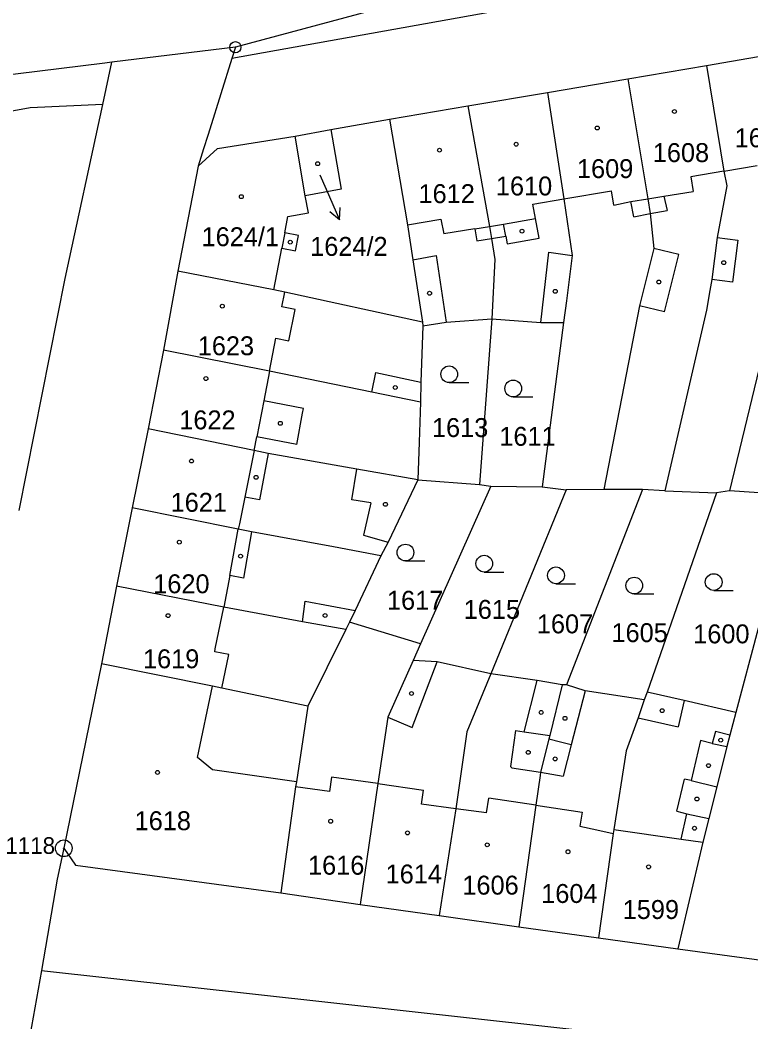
# Model space of a CAD drawing. Extents: x -733394 to -722299, y -1082822 to -1075049.
# Drawn here: x -728238.4 to -728172.7, y -1078606.5 to -1078516.5 of the extents above; entities that cross this region are included whole.
import ezdxf

# ---------------------------------------------------------------- set-up
doc = ezdxf.new("R2010")
doc.units = 0
for name, color, linetype in [('Hranice parcel', 7, 'Continuous'), ('Parcelní čísla', 7, 'Continuous'), ('Pop  PČ popisy', 7, 'Continuous'), ('Vnitřní kresba', 7, 'Continuous'), ('Značky bodu BP', 7, 'Continuous'), ('Značky budov', 7, 'Continuous'), ('Značky kultur', 7, 'Continuous')]:
    doc.layers.add(name, color=color, linetype=linetype)

msp = doc.modelspace()

# ---------------------------------------------------------------- linework, layer by layer
at = {"layer": 'Hranice parcel'}
for p, q in [((-728219.02, -1078518.91), (-728230.11, -1078520.26)), ((-728219.02, -1078518.91), (-728219.34, -1078519.92)), ((-728176.71, -1078520.56), (-728169.67, -1078519.33)), ((-728230.93, -1078524.07), (-728230.11, -1078520.26)), ((-728183.79, -1078521.76), (-728176.71, -1078520.56)), ((-728190.99, -1078522.98), (-728183.79, -1078521.76)), ((-728198.14, -1078524.19), (-728190.99, -1078522.98)), ((-728205.17, -1078525.39), (-728198.14, -1078524.19)), ((-728210.45, -1078526.3), (-728205.17, -1078525.39)), ((-728213.66, -1078526.91), (-728210.45, -1078526.3)), ((-728222.37, -1078529.59), (-728224.19, -1078539.04)), ((-728224.19, -1078539.04), (-728225.48, -1078546.13)), ((-728202.22, -1078543.62), (-728202.19, -1078543.95)), ((-728196, -1078543.32), (-728197.09, -1078558.2)), ((-728189.55, -1078543.66), (-728191.46, -1078558.42)), ((-728225.48, -1078546.13), (-728226.86, -1078553.19)), ((-728226.86, -1078553.19), (-728228.28, -1078560.31)), ((-728202.64, -1078557.79), (-728197.09, -1078558.2)), ((-728197.09, -1078558.2), (-728196.07, -1078558.35)), ((-728196.07, -1078558.35), (-728202.39, -1078572.51)), ((-728189.32, -1078558.7), (-728196.08, -1078575.22)), ((-728196.07, -1078558.35), (-728191.46, -1078558.42)), ((-728191.46, -1078558.42), (-728189.32, -1078558.7)), ((-728185.95, -1078558.66), (-728189.32, -1078558.7)), ((-728182.45, -1078558.66), (-728189.3, -1078576.22)), ((-728182.45, -1078558.66), (-728185.95, -1078558.66)), ((-728180.46, -1078558.77), (-728182.45, -1078558.66)), ((-728175.82, -1078558.96), (-728182.06, -1078576.87)), ((-728180.46, -1078558.77), (-728175.82, -1078558.96)), ((-728174.64, -1078558.77), (-728175.82, -1078558.96)), ((-728169.02, -1078559.14), (-728174.64, -1078558.77)), ((-728228.28, -1078560.31), (-728229.7, -1078567.35)), ((-728229.7, -1078567.35), (-728231.06, -1078574.32)), ((-728208.78, -1078570.57), (-728209.1, -1078571.25)), ((-728202.39, -1078572.51), (-728208.78, -1078570.57)), ((-728209.1, -1078571.25), (-728212.53, -1078578.12)), ((-728202.39, -1078572.51), (-728203.06, -1078574.02)), ((-728231.06, -1078574.32), (-728234.43, -1078590.9)), ((-728189.3, -1078576.22), (-728189.68, -1078576.21)), ((-728182.06, -1078576.87), (-728182.3, -1078577.57)), ((-728214.95, -1078594.91), (-728207.83, -1078595.94)), ((-728207.83, -1078595.94), (-728200.73, -1078596.95)), ((-728200.73, -1078596.95), (-728193.57, -1078597.95)), ((-728193.57, -1078597.95), (-728186.43, -1078598.95)), ((-728186.43, -1078598.95), (-728179.28, -1078599.92)), ((-728179.28, -1078599.92), (-728169.34, -1078601.29))]:
    msp.add_line(p, q, dxfattribs=at)
for points in [[(-728152.04, -1078506.52), (-728156.75, -1078506.96), (-728190.79, -1078511.29), (-728219.02, -1078518.91)], [(-728146.03, -1078509.06), (-728150.98, -1078507.74), (-728155.36, -1078508.65), (-728185.4, -1078513.81), (-728219.34, -1078519.92)], [(-728230.11, -1078520.26), (-728230.74, -1078520.34), (-728242.7, -1078521.82), (-728266.54, -1078528.13), (-728322.56, -1078547.71), (-728341.58, -1078556.87), (-728347.99, -1078583.94)], [(-728219.34, -1078519.92), (-728221.33, -1078526.27), (-728221.51, -1078526.84), (-728221.88, -1078528.03), (-728222.37, -1078529.59)], [(-728176.71, -1078520.56), (-728175.15, -1078530.05), (-728174.88, -1078531.38), (-728175.76, -1078536.02), (-728176.25, -1078539.78), (-728176.42, -1078540.76), (-728176.72, -1078542.55), (-728180.46, -1078558.77)], [(-728183.79, -1078521.76), (-728182, -1078532.53), (-728181.78, -1078533.86), (-728181.45, -1078536.99), (-728182.73, -1078542.14), (-728185.95, -1078558.66)], [(-728190.99, -1078522.98), (-728189.54, -1078532.54), (-728188.77, -1078537.64), (-728189.3, -1078541.7), (-728189.55, -1078543.66)], [(-728230.93, -1078524.07), (-728237.46, -1078524.35), (-728242.39, -1078525.27), (-728247.31, -1078526.52), (-728266.64, -1078531.59), (-728294.86, -1078541.32), (-728309.56, -1078546.43), (-728338.71, -1078559.06), (-728345.22, -1078584.78)], [(-728238.45, -1078560.54), (-728234.31, -1078539.7), (-728230.93, -1078524.07)], [(-728198.14, -1078524.19), (-728196.2, -1078535.03), (-728196.03, -1078536.1), (-728195.73, -1078537.99), (-728196, -1078543.32)], [(-728205.17, -1078525.39), (-728203.57, -1078534.87), (-728203.08, -1078538.03), (-728202.22, -1078543.62)], [(-728210.45, -1078526.3), (-728209.51, -1078531.67), (-728212.76, -1078532.28), (-728213.66, -1078526.91)], [(-728222.37, -1078529.59), (-728220.63, -1078528.01), (-728213.66, -1078526.91)], [(-728202.22, -1078543.62), (-728214.58, -1078540.91), (-728215.56, -1078540.7), (-728224.19, -1078539.04)], [(-728169.89, -1078539.27), (-728170.27, -1078540.65), (-728170.64, -1078542.18), (-728174.64, -1078558.77)], [(-728202.19, -1078543.95), (-728200.1, -1078543.61), (-728196, -1078543.32)], [(-728196, -1078543.32), (-728191.6, -1078543.65), (-728189.55, -1078543.66)], [(-728202.19, -1078543.95), (-728202.38, -1078549), (-728202.4, -1078550.81)], [(-728202.4, -1078550.81), (-728206.78, -1078549.91), (-728215.97, -1078548.01), (-728225.48, -1078546.13)], [(-728202.4, -1078550.81), (-728202.52, -1078554.39), (-728202.64, -1078557.79)], [(-728202.64, -1078557.79), (-728208.11, -1078556.82), (-728216.08, -1078555.41), (-728217.33, -1078555.15), (-728226.86, -1078553.19)], [(-728202.64, -1078557.79), (-728205.31, -1078563.39), (-728205.95, -1078564.61)], [(-728205.95, -1078564.61), (-728210.22, -1078563.82), (-728217.59, -1078562.46), (-728218.76, -1078562.22), (-728228.28, -1078560.31)], [(-728169.36, -1078560.81), (-728169.54, -1078561.5), (-728172.09, -1078571.16), (-728174.08, -1078578.7)], [(-728205.95, -1078564.61), (-728208.28, -1078569.53), (-728208.78, -1078570.57)], [(-728209.1, -1078571.25), (-728212.99, -1078570.55), (-728220.07, -1078569.23), (-728229.7, -1078567.35)], [(-728212.53, -1078578.12), (-728220.23, -1078576.5), (-728221.09, -1078576.33), (-728231.06, -1078574.32)], [(-728203.06, -1078574.02), (-728205.34, -1078579.1), (-728206.23, -1078585.07), (-728207.83, -1078595.94)], [(-728196.08, -1078575.22), (-728200.9, -1078574.15), (-728203.06, -1078574.02)], [(-728196.08, -1078575.22), (-728198.23, -1078580.42), (-728199.18, -1078586.93), (-728199.24, -1078587.34), (-728200.73, -1078596.95)], [(-728189.68, -1078576.21), (-728191.92, -1078575.83), (-728196.08, -1078575.22)], [(-728189.68, -1078576.21), (-728190.8, -1078580.75), (-728190.88, -1078581.08), (-728191.62, -1078584.05), (-728191.66, -1078584.35), (-728192.03, -1078587.03), (-728193.57, -1078597.95)], [(-728182.3, -1078577.57), (-728187.61, -1078576.75), (-728189.3, -1078576.22)], [(-728174.08, -1078578.7), (-728178.72, -1078577.63), (-728182.06, -1078576.87)], [(-728212.53, -1078578.12), (-728213.55, -1078584.94), (-728213.61, -1078585.39), (-728214.95, -1078594.91)], [(-728182.3, -1078577.57), (-728182.85, -1078579.17), (-728183.92, -1078582.13), (-728185.04, -1078589.21), (-728185.09, -1078589.58), (-728186.43, -1078598.95)], [(-728174.08, -1078578.7), (-728174.62, -1078580.73), (-728174.88, -1078581.75), (-728175.8, -1078585.39), (-728176.52, -1078588.23), (-728177.06, -1078590.35), (-728179.28, -1078599.92)], [(-728234.43, -1078590.9), (-728235.04, -1078593.68), (-728236.44, -1078601.88)], [(-728234.43, -1078590.9), (-728233.38, -1078592.4), (-728214.95, -1078594.91)], [(-728236.44, -1078601.88), (-728237.34, -1078606.91), (-728238.27, -1078612.15)], [(-728236.44, -1078601.88), (-728184.73, -1078607.59), (-728136.53, -1078614.61), (-728114.26, -1078617.86), (-728096.5, -1078623.82), (-728082.89, -1078626.82), (-728057.98, -1078631.9), (-728030.74, -1078641.77), (-727951.25, -1078677.65), (-727947.16, -1078679.75), (-727934.79, -1078686.09), (-727910.54, -1078694.98), (-727885.53, -1078704.16), (-727882.04, -1078704.79), (-727876.43, -1078705.79)]]:
    msp.add_lwpolyline(points, dxfattribs=at)
at = {"layer": 'Pop  PČ popisy'}
for p, q in [((-728211.43, -1078530.38), (-728210.86, -1078531.67)), ((-728210.86, -1078531.67), (-728209.687, -1078534.432)), ((-728209.687, -1078534.432), (-728210.54, -1078533.706)), ((-728209.687, -1078534.432), (-728209.618, -1078533.315))]:
    msp.add_line(p, q, dxfattribs=at)
at = {"layer": 'Vnitřní kresba'}
for p, q in [((-728175.15, -1078530.05), (-728178.12, -1078530.56)), ((-728175.15, -1078530.05), (-728172.17, -1078529.55)), ((-728178.12, -1078530.56), (-728177.91, -1078531.87)), ((-728189.54, -1078532.54), (-728185.25, -1078531.82)), ((-728185.04, -1078533.09), (-728185.25, -1078531.82)), ((-728180.54, -1078532.29), (-728177.91, -1078531.87)), ((-728212.47, -1078533.8), (-728212.76, -1078532.28)), ((-728192.3, -1078533.01), (-728189.54, -1078532.54)), ((-728192.07, -1078534.29), (-728192.3, -1078533.01)), ((-728185.04, -1078533.09), (-728183.52, -1078532.78)), ((-728183.52, -1078532.78), (-728182, -1078532.53)), ((-728183.25, -1078534.15), (-728183.52, -1078532.78)), ((-728182, -1078532.53), (-728180.54, -1078532.29)), ((-728180.54, -1078532.29), (-728180.26, -1078533.57)), ((-728214.3, -1078534.13), (-728212.47, -1078533.8)), ((-728183.25, -1078534.15), (-728181.78, -1078533.86)), ((-728181.78, -1078533.86), (-728180.26, -1078533.57)), ((-728214.58, -1078535.59), (-728214.3, -1078534.13)), ((-728203.57, -1078534.87), (-728200.57, -1078534.36)), ((-728200.57, -1078534.36), (-728200.29, -1078535.69)), ((-728196.2, -1078535.03), (-728194.95, -1078534.81)), ((-728194.95, -1078534.81), (-728192.07, -1078534.29)), ((-728194.73, -1078535.88), (-728194.95, -1078534.81)), ((-728191.74, -1078536.08), (-728192.07, -1078534.29)), ((-728214.58, -1078535.59), (-728214.85, -1078536.98)), ((-728213.35, -1078535.82), (-728214.58, -1078535.59)), ((-728197.51, -1078535.24), (-728200.29, -1078535.69)), ((-728197.51, -1078535.24), (-728196.2, -1078535.03)), ((-728197.51, -1078535.24), (-728197.33, -1078536.32)), ((-728213.62, -1078537.22), (-728213.35, -1078535.82)), ((-728197.33, -1078536.32), (-728196.03, -1078536.1)), ((-728196.03, -1078536.1), (-728194.73, -1078535.88)), ((-728194.73, -1078535.88), (-728194.61, -1078536.57)), ((-728194.61, -1078536.57), (-728191.74, -1078536.08)), ((-728175.76, -1078536.02), (-728173.9, -1078536.26)), ((-728173.9, -1078536.26), (-728174.39, -1078540.02)), ((-728215.56, -1078540.7), (-728214.85, -1078536.98)), ((-728214.85, -1078536.98), (-728213.62, -1078537.22)), ((-728191.6, -1078543.65), (-728190.89, -1078537.33)), ((-728190.89, -1078537.33), (-728188.77, -1078537.64)), ((-728179.2, -1078537.55), (-728181.45, -1078536.99)), ((-728180.48, -1078542.7), (-728179.2, -1078537.55)), ((-728203.08, -1078538.03), (-728200.98, -1078537.64)), ((-728200.98, -1078537.64), (-728200.1, -1078543.61)), ((-728174.39, -1078540.02), (-728176.25, -1078539.78)), ((-728214.84, -1078542.25), (-728214.58, -1078540.91)), ((-728213.66, -1078542.48), (-728214.84, -1078542.25)), ((-728214.21, -1078545.29), (-728213.66, -1078542.48)), ((-728180.48, -1078542.7), (-728182.73, -1078542.14)), ((-728215.97, -1078548.01), (-728215.39, -1078545.05)), ((-728215.39, -1078545.05), (-728214.21, -1078545.29)), ((-728215.97, -1078548.01), (-728216.48, -1078550.69)), ((-728206.78, -1078549.91), (-728206.4, -1078548.14)), ((-728206.4, -1078548.14), (-728202.38, -1078549)), ((-728216.48, -1078550.69), (-728217.1, -1078553.92)), ((-728212.92, -1078551.37), (-728216.48, -1078550.69)), ((-728213.51, -1078554.61), (-728213, -1078551.81)), ((-728213, -1078551.81), (-728212.92, -1078551.37)), ((-728217.33, -1078555.15), (-728217.1, -1078553.92)), ((-728213.51, -1078554.61), (-728217.1, -1078553.92)), ((-728217.33, -1078555.15), (-728218.16, -1078559.33)), ((-728216.08, -1078555.41), (-728216.86, -1078559.59)), ((-728208.57, -1078559.57), (-728208.11, -1078556.82)), ((-728218.16, -1078559.33), (-728218.66, -1078561.75)), ((-728216.86, -1078559.59), (-728218.16, -1078559.33)), ((-728206.86, -1078559.86), (-728208.57, -1078559.57)), ((-728206.86, -1078559.86), (-728207.51, -1078562.77)), ((-728218.66, -1078561.75), (-728218.76, -1078562.22)), ((-728219.51, -1078566.39), (-728218.76, -1078562.22)), ((-728217.59, -1078562.46), (-728218.28, -1078566.62)), ((-728207.51, -1078562.77), (-728205.31, -1078563.39)), ((-728219.51, -1078566.39), (-728220.07, -1078569.23)), ((-728218.28, -1078566.62), (-728219.51, -1078566.39)), ((-728212.99, -1078570.55), (-728212.75, -1078568.7)), ((-728212.75, -1078568.7), (-728208.28, -1078569.53)), ((-728220.85, -1078572.98), (-728220.07, -1078569.23)), ((-728220.88, -1078573.24), (-728220.85, -1078572.98)), ((-728219.62, -1078573.49), (-728220.88, -1078573.24)), ((-728220.23, -1078576.5), (-728219.62, -1078573.49)), ((-728203.15, -1078580.03), (-728200.9, -1078574.15)), ((-728193.08, -1078580.43), (-728191.92, -1078575.83)), ((-728222.42, -1078582.73), (-728221.09, -1078576.33)), ((-728187.61, -1078576.75), (-728188.87, -1078581.6)), ((-728178.72, -1078577.63), (-728179.26, -1078579.99)), ((-728205.34, -1078579.1), (-728203.15, -1078580.03)), ((-728182.85, -1078579.17), (-728179.26, -1078579.99)), ((-728193.86, -1078580.32), (-728194.31, -1078583.56)), ((-728193.86, -1078580.32), (-728193.08, -1078580.43)), ((-728193.08, -1078580.43), (-728190.8, -1078580.75)), ((-728175.92, -1078580.4), (-728176.2, -1078581.49)), ((-728174.62, -1078580.73), (-728175.92, -1078580.4)), ((-728189.84, -1078581.35), (-728190.88, -1078581.08)), ((-728188.87, -1078581.6), (-728189.84, -1078581.35)), ((-728188.87, -1078581.6), (-728189.6, -1078584.42)), ((-728177.25, -1078581.22), (-728178.1, -1078584.82)), ((-728176.2, -1078581.49), (-728177.25, -1078581.22)), ((-728176.2, -1078581.49), (-728174.88, -1078581.75)), ((-728221.07, -1078583.85), (-728222.42, -1078582.73)), ((-728213.55, -1078584.94), (-728221.07, -1078583.85)), ((-728194.31, -1078583.56), (-728194.21, -1078583.67)), ((-728194.21, -1078583.67), (-728191.62, -1078584.05)), ((-728191.62, -1078584.05), (-728189.6, -1078584.42)), ((-728210.4, -1078584.5), (-728210.58, -1078585.8)), ((-728206.23, -1078585.07), (-728210.4, -1078584.5)), ((-728206.23, -1078585.07), (-728202.13, -1078585.67)), ((-728179.37, -1078587.57), (-728178.68, -1078584.68)), ((-728178.1, -1078584.82), (-728178.68, -1078584.68)), ((-728178.1, -1078584.82), (-728175.8, -1078585.39)), ((-728210.58, -1078585.8), (-728213.61, -1078585.39)), ((-728202.32, -1078586.94), (-728202.13, -1078585.67)), ((-728199.24, -1078587.34), (-728202.32, -1078586.94)), ((-728196.46, -1078587.71), (-728196.27, -1078586.4)), ((-728192.03, -1078587.03), (-728196.27, -1078586.4)), ((-728192.03, -1078587.03), (-728187.89, -1078587.64)), ((-728196.46, -1078587.71), (-728199.24, -1078587.34)), ((-728187.89, -1078587.64), (-728188.08, -1078588.91)), ((-728179.37, -1078587.57), (-728178.47, -1078587.79)), ((-728179, -1078590.07), (-728178.47, -1078587.79)), ((-728178.47, -1078587.79), (-728176.52, -1078588.23)), ((-728188.08, -1078588.91), (-728186.56, -1078589.25)), ((-728186.56, -1078589.25), (-728185.09, -1078589.58)), ((-728185.04, -1078589.21), (-728179, -1078590.07)), ((-728179, -1078590.07), (-728177.06, -1078590.35))]:
    msp.add_line(p, q, dxfattribs=at)
at = {"layer": 'Značky bodu BP'}
for centre, radius in [((-728219.02, -1078518.91), 0.5), ((-728219.02, -1078518.91), 0.0303), ((-728234.43, -1078590.9), 0.75), ((-728234.43, -1078590.9), 0.03)]:
    msp.add_circle(centre, radius, dxfattribs=at)
at = {"layer": 'Značky budov'}
for centre in [(-728179.597, -1078524.689), (-728186.527, -1078526.169), (-728193.807, -1078527.629), (-728200.697, -1078528.159), (-728211.637, -1078529.379), (-728218.487, -1078532.339), (-728193.287, -1078535.439), (-728214.097, -1078536.429), (-728175.167, -1078538.269), (-728180.997, -1078540.009), (-728201.587, -1078541.019), (-728190.297, -1078540.849), (-728220.197, -1078542.179), (-728221.667, -1078548.689), (-728204.667, -1078549.489), (-728214.987, -1078552.709), (-728222.967, -1078556.099), (-728217.167, -1078557.559), (-728205.547, -1078559.989), (-728224.057, -1078563.389), (-728218.557, -1078564.649), (-728225.067, -1078569.989), (-728210.967, -1078569.979), (-728203.207, -1078576.989), (-728191.567, -1078578.689), (-728180.697, -1078578.529), (-728189.427, -1078579.219), (-728175.437, -1078581.179), (-728192.727, -1078582.279), (-728190.307, -1078582.869), (-728176.537, -1078583.469), (-728226.017, -1078584.079), (-728177.577, -1078586.469), (-728210.467, -1078588.469), (-728177.797, -1078589.099), (-728203.567, -1078589.519), (-728196.407, -1078590.589), (-728189.157, -1078591.209), (-728181.917, -1078592.569)]:
    msp.add_circle(centre, 0.175, dxfattribs=at)
at = {"layer": 'Značky kultur'}
for p, q in [((-728199.823, -1078549.05), (-728198.073, -1078549.05)), ((-728194.073, -1078550.33), (-728192.323, -1078550.33)), ((-728203.753, -1078565.07), (-728202.003, -1078565.07)), ((-728196.673, -1078566.07), (-728194.923, -1078566.07)), ((-728190.233, -1078567.12), (-728188.483, -1078567.12)), ((-728183.203, -1078568.04), (-728181.453, -1078568.04)), ((-728176.073, -1078567.72), (-728174.323, -1078567.72))]:
    msp.add_line(p, q, dxfattribs=at)
for centre in [(-728199.823, -1078548.3), (-728194.073, -1078549.58), (-728203.753, -1078564.32), (-728196.673, -1078565.32), (-728190.233, -1078566.37), (-728176.073, -1078566.97), (-728183.203, -1078567.29)]:
    msp.add_circle(centre, 0.75, dxfattribs=at)

# ---------------------------------------------------------------- texts
at = {"layer": 'Parcelní čísla'}
for s, p in [('1603', (-728174.19, -1078527.9)), ('1608', (-728181.54, -1078529.23)), ('1609', (-728188.35, -1078530.67)), ('1612', (-728202.58, -1078532.92)), ('1610', (-728195.63, -1078532.23)), ('1624/1', (-728222.06, -1078536.79)), ('1624/2', (-728212.305, -1078537.66)), ('1623', (-728222.4, -1078546.59)), ('1622', (-728224.06, -1078553.25)), ('1613', (-728201.37, -1078553.94)), ('1611', (-728195.32, -1078554.73)), ('1621', (-728224.84, -1078560.66)), ('1620', (-728226.4, -1078567.98)), ('1617', (-728205.41, -1078569.46)), ('1615', (-728198.52, -1078570.28)), ('1607', (-728191.95, -1078571.58)), ('1605', (-728185.25, -1078572.37)), ('1600', (-728177.91, -1078572.48)), ('1619', (-728227.32, -1078574.72)), ('1618', (-728228.07, -1078589.27)), ('1616', (-728212.5, -1078593.27)), ('1614', (-728205.53, -1078594.06)), ('1606', (-728198.64, -1078595.06)), ('1604', (-728191.56, -1078595.81)), ('1599', (-728184.24, -1078597.25))]:
    msp.add_text(s, height=1.7, dxfattribs=at).set_placement(p)
at = {"layer": 'Značky bodu BP'}
msp.add_text('1118', height=1.5, dxfattribs=at).set_placement((-728239.678, -1078591.4))

doc.saveas('drawing.dxf')
